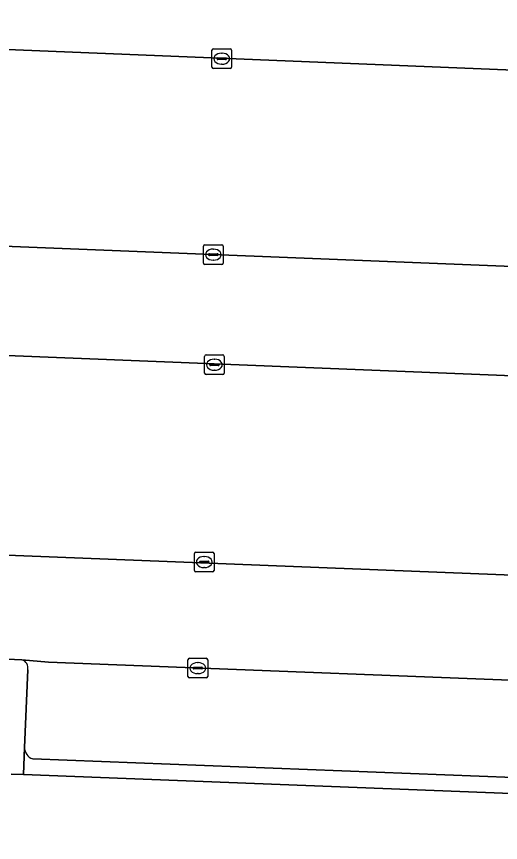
# Model space of a CAD drawing. Extents: x 160888 to 161385, y 386490 to 386908.
# Drawn here: x 160963.84 to 160988.45, y 386590.06 to 386632.07 of the extents above; entities that cross this region are included whole.
import ezdxf

# ---------------------------------------------------------------- set-up
doc = ezdxf.new("R2010")
doc.units = 0
for name, color, linetype in [('IMGEO_Groenvoorziening', 7, 'Continuous'), ('IMGEO_Kolk', 7, 'Continuous'), ('IMGEO_Parkeervlak_open', 7, 'Continuous'), ('IMGEO_Rijbaan_lokaal_open', 7, 'Continuous'), ('IMGEO_Voetpad_open', 7, 'Continuous')]:
    doc.layers.add(name, color=color, linetype=linetype)

msp = doc.modelspace()

# ---------------------------------------------------------------- linework, layer by layer
at = {"layer": 'IMGEO_Groenvoorziening'}
for points in [[(160964.117, 386599.343), (160958.917, 386599.589), (160958.839, 386598.554)], [(160963.57, 386593.539), (160964.191, 386593.515), (160964.249, 386594.892), (160964.416, 386598.846)]]:
    msp.add_lwpolyline(points, dxfattribs=at)
msp.add_arc((160964.003, 386598.936), 0.423, 347.7444, 74.3186, dxfattribs=at)
at = {"layer": 'IMGEO_Kolk'}
for p, q in [((160973.779, 386629.502), (160973.779, 386630.354)), ((160973.854, 386630.428), (160974.706, 386630.428)), ((160974.267, 386630.208), (160974.292, 386630.208)), ((160974.78, 386630.354), (160974.78, 386629.502)), ((160974.038, 386629.922), (160974.038, 386629.934)), ((160974.476, 386629.885), (160974.078, 386629.885)), ((160974.081, 386629.971), (160974.479, 386629.971)), ((160974.522, 386629.934), (160974.522, 386629.922)), ((160974.706, 386629.428), (160973.854, 386629.428)), ((160974.29, 386629.648), (160974.265, 386629.648)), ((160973.35, 386619.534), (160973.35, 386620.386)), ((160973.425, 386620.46), (160974.277, 386620.46)), ((160973.838, 386620.24), (160973.863, 386620.24)), ((160974.351, 386620.386), (160974.351, 386619.534)), ((160973.609, 386619.954), (160973.609, 386619.966)), ((160974.047, 386619.917), (160973.649, 386619.917)), ((160973.652, 386620.003), (160974.05, 386620.003)), ((160973.861, 386619.68), (160973.836, 386619.68)), ((160974.093, 386619.966), (160974.093, 386619.954)), ((160974.277, 386619.46), (160973.425, 386619.46)), ((160973.406, 386613.934), (160973.406, 386614.786)), ((160973.481, 386614.86), (160974.333, 386614.86)), ((160973.894, 386614.64), (160973.919, 386614.64)), ((160974.407, 386614.786), (160974.407, 386613.934)), ((160973.665, 386614.354), (160973.665, 386614.366)), ((160974.103, 386614.317), (160973.705, 386614.317)), ((160973.708, 386614.403), (160974.106, 386614.403)), ((160974.149, 386614.366), (160974.149, 386614.354)), ((160974.333, 386613.86), (160973.481, 386613.86)), ((160973.917, 386614.08), (160973.892, 386614.08)), ((160972.887, 386603.896), (160972.887, 386604.748)), ((160972.962, 386604.822), (160973.814, 386604.822)), ((160973.375, 386604.602), (160973.4, 386604.602)), ((160973.888, 386604.748), (160973.888, 386603.896)), ((160973.146, 386604.316), (160973.146, 386604.328)), ((160973.584, 386604.279), (160973.186, 386604.279)), ((160973.189, 386604.365), (160973.587, 386604.365)), ((160973.63, 386604.328), (160973.63, 386604.316)), ((160973.814, 386603.822), (160972.962, 386603.822)), ((160973.398, 386604.042), (160973.373, 386604.042)), ((160972.562, 386598.498), (160972.562, 386599.35)), ((160972.637, 386599.424), (160973.489, 386599.424)), ((160973.05, 386599.204), (160973.075, 386599.204)), ((160973.563, 386599.35), (160973.563, 386598.498)), ((160972.821, 386598.918), (160972.821, 386598.93)), ((160973.259, 386598.881), (160972.861, 386598.881)), ((160972.864, 386598.967), (160973.262, 386598.967)), ((160973.073, 386598.644), (160973.048, 386598.644)), ((160973.305, 386598.93), (160973.305, 386598.918)), ((160973.489, 386598.424), (160972.637, 386598.424))]:
    msp.add_line(p, q, dxfattribs=at)
for points in [[(160973.779, 386629.502), (160973.779, 386630.354)], [(160973.854, 386630.428), (160974.706, 386630.428)], [(160974.78, 386630.354), (160974.78, 386629.502)], [(160974.706, 386629.428), (160973.854, 386629.428)], [(160973.35, 386619.534), (160973.35, 386620.386)], [(160973.425, 386620.46), (160974.277, 386620.46)], [(160974.351, 386620.386), (160974.351, 386619.534)], [(160974.277, 386619.46), (160973.425, 386619.46)], [(160973.406, 386613.934), (160973.406, 386614.786)], [(160973.481, 386614.86), (160974.333, 386614.86)], [(160974.407, 386614.786), (160974.407, 386613.934)], [(160974.333, 386613.86), (160973.481, 386613.86)], [(160972.887, 386603.896), (160972.887, 386604.748)], [(160972.962, 386604.822), (160973.814, 386604.822)], [(160973.888, 386604.748), (160973.888, 386603.896)], [(160973.814, 386603.822), (160972.962, 386603.822)], [(160972.562, 386598.498), (160972.562, 386599.35)], [(160972.637, 386599.424), (160973.489, 386599.424)], [(160973.563, 386599.35), (160973.563, 386598.498)], [(160973.489, 386598.424), (160972.637, 386598.424)]]:
    msp.add_lwpolyline(points, dxfattribs=at)
for centre, radius, start, end in [((160973.856, 386630.352), 0.0765, 91.552, 178.448), ((160973.856, 386630.352), 0.0765, 91.552, 178.448), ((160974.704, 386630.352), 0.0765, 1.552, 88.448), ((160974.704, 386630.352), 0.0765, 1.552, 88.448), ((160974.078, 386629.931), 0.0403, 85.8775, 175.7526), ((160974.075, 386629.921), 0.0366, 178.938, 274.7102), ((160974.479, 386629.928), 0.043, 264.8664, 352.4533), ((160974.483, 386629.933), 0.0386, 1.7309, 96.639), ((160973.856, 386629.504), 0.0765, 181.552, 268.448), ((160973.856, 386629.504), 0.0765, 181.552, 268.448), ((160974.704, 386629.504), 0.0765, 271.552, 358.448), ((160974.704, 386629.504), 0.0765, 271.552, 358.448), ((160973.427, 386620.384), 0.0765, 91.552, 178.448), ((160973.427, 386620.384), 0.0765, 91.552, 178.448), ((160974.275, 386620.384), 0.0765, 1.552, 88.448), ((160974.275, 386620.384), 0.0765, 1.552, 88.448), ((160973.649, 386619.963), 0.0403, 85.8775, 175.7526), ((160973.646, 386619.953), 0.0366, 178.938, 274.7102), ((160974.05, 386619.96), 0.043, 264.8664, 352.4533), ((160974.054, 386619.965), 0.0386, 1.7309, 96.639), ((160973.427, 386619.536), 0.0765, 181.552, 268.448), ((160973.427, 386619.536), 0.0765, 181.552, 268.448), ((160974.275, 386619.536), 0.0765, 271.552, 358.448), ((160974.275, 386619.536), 0.0765, 271.552, 358.448), ((160973.483, 386614.784), 0.0765, 91.552, 178.448), ((160973.483, 386614.784), 0.0765, 91.552, 178.448), ((160974.331, 386614.784), 0.0765, 1.552, 88.448), ((160974.331, 386614.784), 0.0765, 1.552, 88.448), ((160973.705, 386614.363), 0.0403, 85.8775, 175.7526), ((160973.702, 386614.353), 0.0366, 178.938, 274.7102), ((160974.106, 386614.36), 0.043, 264.8664, 352.4533), ((160974.11, 386614.365), 0.0386, 1.7309, 96.639), ((160973.483, 386613.936), 0.0765, 181.552, 268.448), ((160973.483, 386613.936), 0.0765, 181.552, 268.448), ((160974.331, 386613.936), 0.0765, 271.552, 358.448), ((160974.331, 386613.936), 0.0765, 271.552, 358.448), ((160972.964, 386604.746), 0.0765, 91.552, 178.448), ((160972.964, 386604.746), 0.0765, 91.552, 178.448), ((160973.812, 386604.746), 0.0765, 1.552, 88.448), ((160973.812, 386604.746), 0.0765, 1.552, 88.448), ((160973.186, 386604.325), 0.0403, 85.8775, 175.7526), ((160973.183, 386604.315), 0.0366, 178.938, 274.7102), ((160973.587, 386604.322), 0.043, 264.8664, 352.4533), ((160973.591, 386604.327), 0.0386, 1.7309, 96.639), ((160972.964, 386603.898), 0.0765, 181.552, 268.448), ((160972.964, 386603.898), 0.0765, 181.552, 268.448), ((160973.812, 386603.898), 0.0765, 271.552, 358.448), ((160973.812, 386603.898), 0.0765, 271.552, 358.448), ((160972.639, 386599.348), 0.0765, 91.552, 178.448), ((160972.639, 386599.348), 0.0765, 91.552, 178.448), ((160973.487, 386599.348), 0.0765, 1.552, 88.448), ((160973.487, 386599.348), 0.0765, 1.552, 88.448), ((160972.861, 386598.927), 0.0403, 85.8775, 175.7526), ((160972.858, 386598.917), 0.0366, 178.938, 274.7102), ((160973.262, 386598.924), 0.043, 264.8664, 352.4533), ((160973.266, 386598.929), 0.0386, 1.7309, 96.639), ((160972.639, 386598.5), 0.0765, 181.552, 268.448), ((160972.639, 386598.5), 0.0765, 181.552, 268.448), ((160973.487, 386598.5), 0.0765, 271.552, 358.448), ((160973.487, 386598.5), 0.0765, 271.552, 358.448)]:
    msp.add_arc(centre, radius, start, end, dxfattribs=at)
for centre, major_axis, ratio, start_param, end_param in [((160974.266, 386629.928), (-0.387, 0.002), 0.722429, 4.712389, 7.853982), ((160974.291, 386629.928), (-0.39, 0.002), 0.717154, 1.570796, 4.712389), ((160973.837, 386619.96), (-0.387, 0.002), 0.722429, 4.712389, 7.853982), ((160973.862, 386619.96), (-0.39, 0.002), 0.717154, 1.570796, 4.712389), ((160973.893, 386614.36), (-0.387, 0.002), 0.722429, 4.712389, 7.853982), ((160973.918, 386614.36), (-0.39, 0.002), 0.717154, 1.570796, 4.712389), ((160973.374, 386604.322), (-0.387, 0.002), 0.722429, 4.712389, 7.853982), ((160973.399, 386604.322), (-0.39, 0.002), 0.717154, 1.570796, 4.712389), ((160973.049, 386598.924), (-0.387, 0.002), 0.722429, 4.712389, 7.853982), ((160973.074, 386598.924), (-0.39, 0.002), 0.717154, 1.570796, 4.712389)]:
    msp.add_ellipse(centre, major_axis=major_axis, ratio=ratio, start_param=start_param, end_param=end_param, dxfattribs=at)
at = {"layer": 'IMGEO_Parkeervlak_open'}
for points in [[(161034.841, 386627.484), (160954.214, 386630.767)], [(160953.807, 386620.716), (160955.968, 386620.687), (161034.469, 386617.534), (161034.841, 386627.484)], [(160958.204, 386604.883), (161024.633, 386602.249), (161033.792, 386601.948), (161034.235, 386611.978), (160958.691, 386615.01)], [(161033.427, 386592.135), (161033.628, 386596.443), (161024.548, 386596.915), (160965.468, 386599.228), (160964.117, 386599.343)], [(160964.416, 386598.846), (160964.249, 386594.892)], [(160964.665, 386594.316), (161017.05, 386592.273), (161032.91, 386591.623)]]:
    msp.add_lwpolyline(points, dxfattribs=at)
for centre, radius, start, end in [((160964.003, 386598.936), 0.423, 347.7444, 74.3186), ((160964.831, 386594.874), 0.582, 178.2154, 253.4599)]:
    msp.add_arc(centre, radius, start, end, dxfattribs=at)
at = {"layer": 'IMGEO_Rijbaan_lokaal_open'}
for points in [[(160954.072, 386630.781), (160954.214, 386630.767), (161034.841, 386627.484), (161035.101, 386632.951), (160970.798, 386635.505), (160956.53, 386636.138), (160951.973, 386636.202), (160951.872, 386636.193)], [(160958.584, 386615.012), (160958.691, 386615.01), (161034.235, 386611.978), (161034.469, 386617.534), (160955.968, 386620.687), (160953.807, 386620.716), (160953.68, 386620.718)], [(160952.898, 386599.77), (160958.917, 386599.589), (160964.117, 386599.343), (160965.468, 386599.228), (161024.548, 386596.915), (161033.628, 386596.443), (161033.792, 386601.948), (161024.633, 386602.249), (160958.204, 386604.883)]]:
    msp.add_lwpolyline(points, dxfattribs=at)
at = {"layer": 'IMGEO_Voetpad_open'}
for points in [[(160964.249, 386594.892), (160964.191, 386593.515), (161033.374, 386590.823), (161033.427, 386592.135)], [(161032.91, 386591.623), (161017.05, 386592.273), (160964.665, 386594.316)], [(161033.138, 386584.814), (161033.374, 386590.823), (160964.191, 386593.515), (160963.57, 386593.539)]]:
    msp.add_lwpolyline(points, dxfattribs=at)
msp.add_arc((160964.831, 386594.874), 0.582, 178.2154, 253.4599, dxfattribs=at)

doc.saveas('drawing.dxf')
